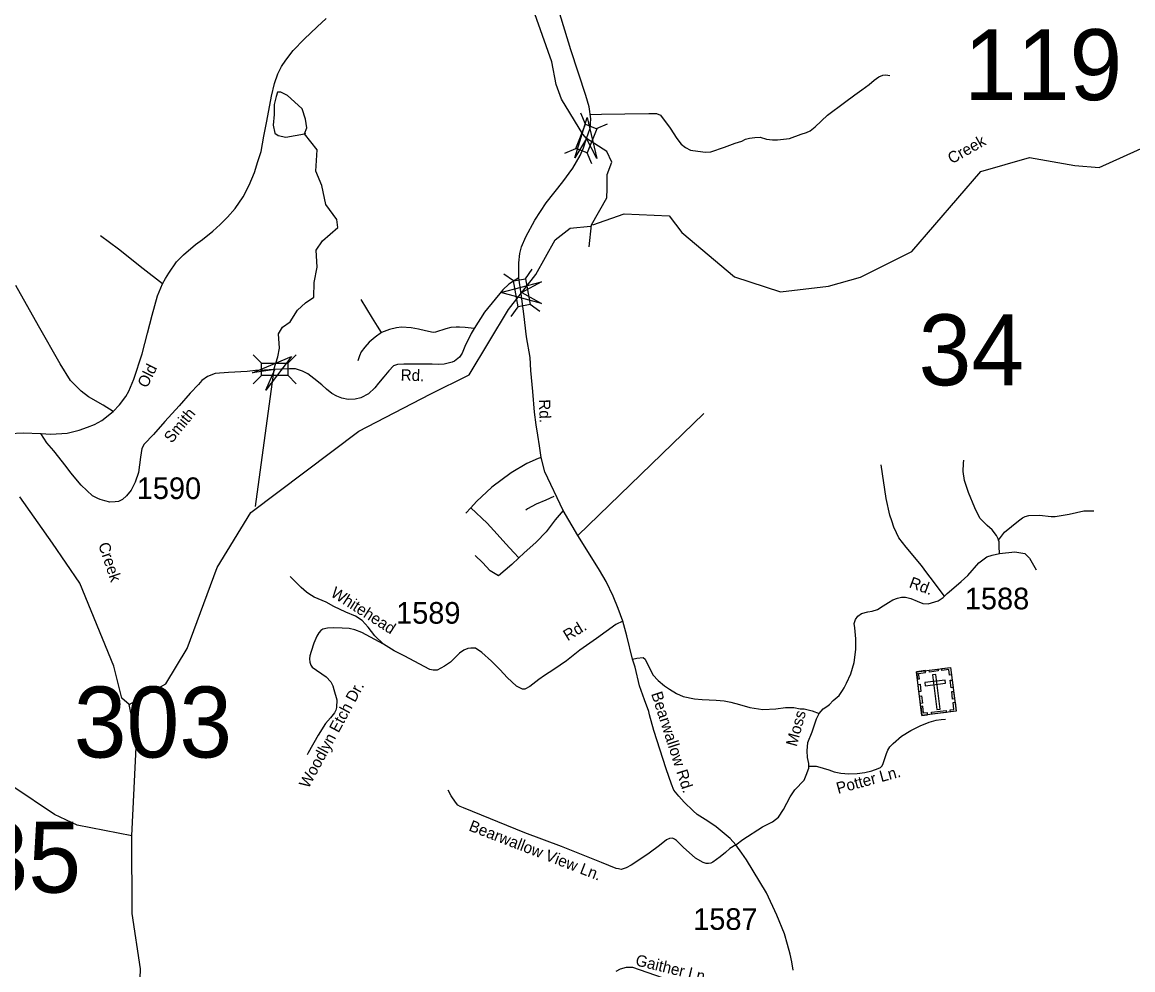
# Model space of a CAD drawing. Extents: x 884530 to 1028605, y 526725 to 653634.
# Drawn here: x 996441 to 1002858, y 619989 to 625467 of the extents above; entities that cross this region are included whole.
import ezdxf

# ---------------------------------------------------------------- set-up
doc = ezdxf.new("R2010")
doc.units = 0
for name, color, linetype in [('Exist Cultural Cemetery CELL', 7, 'Continuous'), ('Exist Hydrographic Creek Single Shore', 7, 'Continuous'), ('Exist Hydrographic Creek Single Shore Label', 7, 'Continuous'), ('Exist Hydrographic Pond Over 1500 Sq Ft', 7, 'Continuous'), ('Exist Road Non-System Type 51', 7, 'Continuous'), ('Exist Road Non-System Type 51 Label', 7, 'Continuous'), ('Exist Road Secondary Structure Standard Bridge Attributed CELL', 7, 'Continuous'), ('Exist Road Secondary Structure Standard Bridge CELL', 7, 'Continuous'), ('Exist Road Secondary Structure Standard Bridge Number Label', 7, 'Continuous'), ('Exist Road Secondary Type 41 Attributed', 7, 'Continuous'), ('Exist Road Secondary Type 51 Attributed', 7, 'Continuous'), ('Exist Road Secondary Type 51 Label', 7, 'Continuous'), ('Exist Road Secondary Type 51 Number Label', 7, 'Continuous')]:
    doc.layers.add(name, color=color, linetype=linetype)

msp = doc.modelspace()

# ---------------------------------------------------------------- linework, layer by layer
at = {"layer": 'Exist Cultural Cemetery CELL'}
for points in [[(1001608.1, 621712.3), (1001805.6, 621737), (1001837.2, 621484.3), (1001639.7, 621459.6)], [(1001613.5, 621669.3), (1001624.7, 621670.7), (1001620.7, 621702.6), (1001661, 621707.7), (1001659.6, 621718.7), (1001608.1, 621712.3)], [(1001681.6, 621721.4), (1001733, 621727.9), (1001734.4, 621716.6), (1001683, 621710.1)], [(1001811.1, 621694), (1001799.8, 621692.5), (1001795.8, 621724.5), (1001755.6, 621719.4), (1001754.2, 621730.5), (1001805.7, 621736.9)], [(1001657, 621649.8), (1001659.3, 621631.3), (1001776.2, 621645.9), (1001773.9, 621664.4)], [(1001719.9, 621696.7), (1001701.4, 621694.4), (1001726.5, 621493.2), (1001745.1, 621495.5)], [(1001808.8, 621620), (1001803.5, 621663), (1001814.8, 621664.4), (1001820.1, 621621.4)], [(1001622.6, 621595.7), (1001617.3, 621638.7), (1001628.6, 621640.1), (1001633.9, 621597.1)], [(1001817, 621554.6), (1001811.6, 621597.6), (1001822.9, 621599), (1001828.3, 621556)], [(1001631, 621529), (1001625.6, 621572), (1001636.9, 621573.4), (1001642.3, 621530.4)], [(1001804.4, 621480.2), (1001802.9, 621491.6), (1001824.8, 621494.3), (1001819.7, 621534.4), (1001830.8, 621535.8), (1001837.2, 621484.3)], [(1001672.5, 621463.8), (1001671.1, 621475.2), (1001649.2, 621472.4), (1001644.2, 621512.5), (1001633.2, 621511.1), (1001639.6, 621459.6)], [(1001695.3, 621478.1), (1001779.5, 621488.7), (1001780.9, 621477.3), (1001696.7, 621466.8)]]:
    msp.add_lwpolyline(points, close=True, dxfattribs=at)
at = {"layer": 'Exist Hydrographic Creek Single Shore'}
for points in [[(999701.5, 624795.1), (999680.8, 624819.5), (999557, 625022.3), (999526.9, 625106.5), (999502.3, 625237.8), (999382.6, 625575.1), (999363.8, 625676.4), (999363.5, 626542.1), (999422.3, 626978.9), (999212.4, 627247.7), (999061.3, 627457.7), (998959.5, 627757.7), (998925.3, 627988.5), (998893.9, 628187.3), (998893.9, 628291.9), (999003.2, 628588.2), (998832.8, 628978.9), (998804.1, 629120.7), (998779.8, 629137.5), (998637.7, 629632.7)], [(997894.2, 623458.7), (997917.9, 623531.7), (997928.6, 623583.1), (997922.2, 623664.5), (997945.8, 623703.1), (997988.6, 623735.2), (998031.4, 623801.6), (998078.5, 623844.5), (998125.6, 623876.6), (998127.7, 623962.3), (998144.9, 624050.1), (998140.6, 624148.7), (998177, 624202.7), (998264.8, 624279.8), (998258.3, 624326.9), (998196.2, 624412.6), (998172.7, 624521.9), (998138.4, 624605.5), (998144.9, 624729.7), (998072.1, 624821.9), (998080.6, 624826.1)], [(999717.9, 624169), (999730.7, 624295.8), (999819.1, 624451.6), (999821.5, 624503.9), (999821.5, 624586), (999848.5, 624657.7), (999819.8, 624719.3), (999701.5, 624795.1)], [(999739, 624294.9), (999919.1, 624358.7), (1000179.2, 624347.4), (1000253, 624250.6), (1000557.5, 623995.1), (1000823.2, 623907.8), (1001099.6, 623941.6), (1001284.8, 623993.7), (1001581.5, 624142), (1001980.5, 624603.3), (1002260.9, 624684.9), (1002522.3, 624637.8), (1002663.5, 624627.4), (1002944.5, 624754.6)], [(997059.7, 621522.9), (997270.5, 621642.4), (997394, 621846.7), (997568.1, 622315.7), (997762.2, 622633.5), (998386.6, 623103.4), (998797.5, 623317.5), (999024.6, 623429.4), (999250.6, 623806.2), (999409.2, 624008.4), (999521.4, 624208.5), (999607.7, 624276.1), (999724, 624287.4)], [(997894.2, 623458.7), (997787.1, 622667.4)], [(997074.5, 620763.5), (996759.6, 620825.6), (996628.3, 620887.3), (996387.5, 621049.6), (996094.7, 621185.7), (995875.1, 621311.2), (995707.8, 621457.7), (995634.6, 621656.5), (995498.7, 621949.4), (995564.7, 622247.7), (995528.3, 622409.2), (995447.9, 622502.8), (995141.3, 622630.3), (994779.7, 622885.2), (994401.7, 623148.3)], [(997059.7, 621522.9), (997016.1, 621560), (996971.2, 621744.7), (996774.9, 622224.8), (996616.1, 622454.7), (996428.2, 622723.6)], [(997074.5, 620763.5), (997101, 621314.3), (997059.7, 621522.9)], [(996750.1, 619289.9), (996786.4, 619381.1), (997078, 619621.4), (997114.5, 619712.6), (997123.8, 619994.6), (997076.1, 620313.9), (997074.5, 620763.5)]]:
    msp.add_lwpolyline(points, dxfattribs=at)
at = {"layer": 'Exist Hydrographic Pond Over 1500 Sq Ft'}
msp.add_lwpolyline([(998072.1, 624821.9), (998084.9, 624857), (998078.5, 624906.3), (998059.2, 624966.3), (998014.3, 625007), (997973.6, 625043.4), (997935, 625062.7), (997915.8, 625062.7), (997909.4, 625037), (997896.5, 624992), (997896.5, 624934.1), (997892.2, 624872), (997900.8, 624824.9), (997920.1, 624812), (997965, 624801.3)], close=True, dxfattribs=at)
at = {"layer": 'Exist Road Non-System Type 51'}
for p, q in [((999651.5, 622499.1), (1000379.2, 623205.7)), ((999033.8, 622660.5), (999004.6, 622628))]:
    msp.add_line(p, q, dxfattribs=at)
for points in [[(999722.1, 624934.1), (999788.9, 624934.8), (999922.8, 624936.3), (1000061.6, 624938.9), (1000106.4, 624938.9), (1000129.5, 624930.2), (1000184.4, 624853.6), (1000223.5, 624794.3), (1000249.5, 624762.5), (1000274.2, 624741.6), (1000303, 624727.8), (1000344.8, 624722.1), (1000389.6, 624714.8), (1000420.1, 624717.7), (1000498.1, 624743.8), (1000560.3, 624766.9), (1000600, 624779.8), (1000620.2, 624789.8), (1000642.9, 624796.1), (1000674.4, 624801.2), (1000704.8, 624801.5), (1000742.6, 624791.1), (1000777.1, 624787.1), (1000804.5, 624786.6), (1000874.6, 624794.9), (1000941.3, 624820), (1000972.2, 624829), (1000993.8, 624839.1), (1001023.2, 624862.9), (1001093.6, 624928.7), (1001191.9, 625002.5), (1001251.2, 625047.3), (1001291.7, 625076.2), (1001335, 625106.6), (1001364, 625131.1), (1001390, 625151.3), (1001413.1, 625160), (1001431.8, 625162.9), (1001453.6, 625158.6)], [(997252.7, 623954.8), (997139.8, 624041.8), (996997.7, 624154.7), (996893.4, 624232)], [(996966.4, 623216.3), (996908.7, 623252.3), (996823.4, 623300.8), (996782.5, 623333.4), (996720.3, 623395.6), (996660.8, 623491.5), (996535.5, 623712.3), (996404.6, 623943.9)], [(998517.2, 623672.8), (998495, 623709.5), (998466, 623755.3), (998399.5, 623864.6)], [(999052.2, 623696.8), (999001.5, 623701.9), (998967.2, 623704.8), (998948.1, 623704.8), (998917.7, 623701.4), (998889.5, 623693.5), (998829.7, 623675.7), (998815.5, 623673.7), (998770.8, 623682), (998731.1, 623692.7), (998688.3, 623700), (998631.8, 623703.1), (998603.6, 623700.3), (998563.6, 623690.1), (998517.2, 623672.8)], [(998517.2, 623672.8), (998481.2, 623646.1), (998446.6, 623616.8), (998420.6, 623588.7), (998400.3, 623561.6), (998389.7, 623539.1), (998381.3, 623509.8)], [(999440.1, 622950.8), (999421.5, 622944.5), (999357.5, 622915.4), (999265.6, 622862.8), (999154.2, 622779), (999066.4, 622696.6), (999033.8, 622660.5)], [(1002082.4, 622472), (1002080, 622480.5), (1002070.1, 622500.4), (1002045.1, 622532.3), (1002017.3, 622557.2), (1001994.3, 622580.1), (1001974.4, 622600.1), (1001944.5, 622659.9), (1001908.7, 622748.5), (1001885.1, 622817.2), (1001877, 622870.1), (1001879.9, 622917.8), (1001881.7, 622935.9)], [(1001769.7, 622150), (1001744.5, 622181.4), (1001706.3, 622233.1), (1001668.5, 622284.9), (1001636.6, 622325.7), (1001549, 622432.4), (1001506.4, 622487.2), (1001492.5, 622514.9), (1001477.5, 622547.6), (1001465.1, 622583.7), (1001454.8, 622617.9), (1001432.2, 622713.5), (1001403.2, 622908.4)], [(999513.4, 622725.2), (999466.1, 622704.5), (999410.9, 622680.1), (999361.7, 622653), (999350.9, 622647)], [(999033.8, 622660.5), (999127.7, 622570.7), (999185.8, 622507.3), (999235.6, 622451.2), (999282.3, 622400.6), (999310.4, 622370.6)], [(999566.3, 622643.8), (999520.2, 622589.4), (999468.6, 622520.2), (999410.5, 622461.2), (999339.5, 622397.5), (999310.4, 622370.6)], [(1002082.4, 622472), (1002117.1, 622518.4), (1002198.2, 622584.4), (1002220.7, 622601.2), (1002236.6, 622610.4), (1002257.5, 622614.5), (1002319.4, 622617), (1002386.3, 622610.4), (1002409.7, 622610.4), (1002489.9, 622623.7), (1002575.2, 622642.1), (1002633.3, 622643)], [(1002087, 622396.1), (1002086, 622435.7), (1002085, 622462.6), (1002082.4, 622472)], [(999194, 622266.9), (999145.9, 622295.9), (999100.8, 622344.2), (999058.1, 622384.6)], [(999310.4, 622370.6), (999269.3, 622333), (999194, 622266.9)], [(998528.7, 621871.6), (998404.4, 621939.9), (998363.2, 621954.8), (998330.1, 621962.4), (998289.4, 621965), (998238.6, 621965.8), (998204.5, 621963.3), (998178.2, 621958.1), (998166.3, 621951.4), (998154.2, 621937.5), (998144.2, 621918.3), (998125.6, 621878.4), (998111.2, 621829.1), (998103.5, 621804.5), (998101, 621787.6), (998103.5, 621768), (998108.7, 621751.1), (998116.2, 621739.2), (998196.9, 621682.3), (998224.1, 621654.3), (998236, 621630.5), (998242.3, 621609.2), (998258.5, 621549.8), (998257.1, 621505.7), (998252.9, 621489.6), (998245.2, 621475.2), (998222.2, 621446.4), (998194.4, 621413.3), (998151.1, 621345.4), (998093.5, 621244), (998087.3, 621232.5)], [(999967.1, 621785.7), (999992.4, 621790.3), (1000029, 621794.9), (1000040.7, 621784), (1000085.5, 621694.9), (1000116.4, 621661.9), (1000151.4, 621630.6), (1000180.9, 621611.6), (1000222, 621586.4), (1000259.4, 621569), (1000325, 621554.9), (1000370.9, 621551.4), (1000450.9, 621548.6), (1000496.8, 621545), (1000536.5, 621535.8), (1000584.7, 621522.2), (1000646.2, 621505.2), (1000720.7, 621493.5), (1000795.2, 621497.4), (1000851.4, 621505.2), (1000899.8, 621505.2), (1000936.6, 621498.5), (1000959.9, 621497.4), (1001005.6, 621485.6), (1001046.4, 621471.6)], [(1000984.1, 621166.9), (1001009.9, 621166.3), (1001028.6, 621165.9), (1001049.2, 621161.6), (1001068.7, 621155.5), (1001101.4, 621144.6), (1001133, 621134.4), (1001170.7, 621126.9), (1001217.1, 621121.9), (1001264.9, 621124.4), (1001310.2, 621130.6), (1001350.5, 621139.9), (1001386.9, 621153.5), (1001399.8, 621158.7), (1001409.3, 621168.7), (1001416.2, 621181), (1001434.6, 621240.2), (1001443.2, 621259), (1001453.8, 621277.8), (1001473.8, 621297.9), (1001522.5, 621340.5), (1001575.8, 621372.8), (1001628.6, 621399.7), (1001680.8, 621421.5), (1001721.8, 621433.2), (1001750.6, 621436.9), (1001776.3, 621437.3)], [(1000565.1, 620711.8), (1000530, 620690.1), (1000504.6, 620667.2), (1000474, 620641.8), (1000452.7, 620626.5), (1000431.6, 620611.3), (1000419.7, 620605.3), (1000407, 620603.6), (1000393.3, 620604.4), (1000376.4, 620608.7), (1000330.6, 620634.1), (1000261, 620697.8), (1000221.9, 620737.6), (1000210.8, 620745.3), (1000199, 620749.6), (1000182, 620748.7), (1000163.2, 620741.3), (1000123.4, 620708), (1000064, 620663.9), (1000009.8, 620627.4), (999958.8, 620593.4), (999930.8, 620578.1), (999913, 620572.2), (999901.1, 620568.8), (999886.7, 620572.2), (999873.9, 620575.6), (999789.1, 620610.4), (999556.5, 620702.9), (999346, 620780.9), (998991.3, 620925.2), (998972.6, 620932.9), (998959, 620941.4), (998945.5, 620959.2), (998920.3, 620995.4), (998901.8, 621027.5)], [(1000140, 619942.4), (999968.5, 620003.2), (999931.2, 620001.8), (999895.3, 619993.6), (999870.4, 619979.7)]]:
    msp.add_lwpolyline(points, dxfattribs=at)
at = {"layer": 'Exist Road Secondary Structure Standard Bridge Attributed CELL'}
for points in [[(999634.5, 624683.3), (999705.6, 624916.5), (999760.7, 624679), (999701.5, 624794.7)], [(999442.2, 623840.7), (999206.7, 623903.8), (999442.2, 623966.9), (999328.6, 623903.8)], [(997772.1, 623439.8), (997997.1, 623533.8), (997849.2, 623339.9), (997900.6, 623459.3)]]:
    msp.add_lwpolyline(points, close=True, dxfattribs=at)
at = {"layer": 'Exist Road Secondary Structure Standard Bridge CELL'}
for p, q in [((999696.3, 624877.3), (999669.3, 624940.8)), ((999760.3, 624851.5), (999823.8, 624878.4)), ((999575.9, 624710.4), (999639.4, 624737.3)), ((999731.8, 624647.4), (999704.8, 624710.9)), ((999348.4, 623983.2), (999387.9, 624039.7)), ((999280.4, 623971.2), (999223.9, 624010.7)), ((999432.4, 623795), (999375.8, 623834.6)), ((999266.8, 623765.8), (999306.3, 623822.3)), ((997775.4, 623544.1), (997824.2, 623495.4)), ((997975.3, 623495), (998024.1, 623543.8)), ((997775.4, 623376), (997824.2, 623424.8)), ((997975.3, 623426), (998024.1, 623377.3))]:
    msp.add_line(p, q, dxfattribs=at)
for points in [[(999639.4, 624737.3), (999696, 624877.5), (999761.4, 624851), (999704.8, 624710.9)], [(999306.3, 623822.3), (999280.1, 623971.1), (999349.6, 623983.4), (999375.8, 623834.6)], [(997824.2, 623495.4), (997975.3, 623495.4), (997975.3, 623424.8), (997824.2, 623424.8)]]:
    msp.add_lwpolyline(points, close=True, dxfattribs=at)
at = {"layer": 'Exist Road Secondary Type 41 Attributed'}
for points in [[(999310.1, 623989.5), (999252.4, 623951.9), (999218.1, 623920.1), (999112.4, 623790.3), (999052.2, 623696.8), (999035.3, 623668.2), (998998.3, 623591.4), (998984.1, 623554.6), (998968.2, 623531.2), (998938.2, 623506.9), (998924.7, 623501.9), (998878.7, 623490.2), (998846.1, 623487.7), (998809.4, 623490.2), (998761.7, 623490.2), (998695.6, 623489.6), (998645.5, 623489.6), (998609.2, 623488.5), (998587.4, 623481), (998560.3, 623451.1), (998530.6, 623416.6), (998499.1, 623381), (998477.9, 623352.8), (998441.2, 623319.4), (998398.1, 623296), (998365.1, 623288.6), (998323.8, 623285.7), (998288.8, 623292.7), (998259.4, 623304.3), (998230.5, 623320.1), (998200.2, 623345.9), (998172.1, 623369.9), (998127.2, 623407.4), (998092.2, 623434.5), (998060.7, 623449.6), (998021.1, 623463), (997985.2, 623464.1), (997938.1, 623460.9), (997894.2, 623458.7)], [(997894.2, 623458.7), (997841.8, 623456.1), (997789.7, 623453.7), (997741.1, 623448), (997633, 623442.7), (997555.9, 623435.8), (997511.6, 623419.1), (997478.4, 623395), (997459.4, 623373.1), (997412.5, 623322.9), (997348.2, 623249.3), (997265.4, 623158.2), (997199.9, 623084.1), (997145.5, 623026.9), (997132.1, 623003.4), (997124.6, 622953.3), (997112.4, 622863.8), (997094.1, 622807.7), (997071.5, 622761.7), (997044.7, 622728.3), (997020.5, 622707.4), (996997.9, 622695.7), (996977.6, 622693.9), (996947.5, 622692.9), (996919.3, 622699.8), (996891.2, 622708), (996878.3, 622712.8), (996847.6, 622729.4), (996781.6, 622791.4), (996722.6, 622861.6), (996696.2, 622898.5), (996623.1, 622989.5), (996582.7, 623034.8), (996549.7, 623088.8)], [(999910.7, 622004.8), (999871.4, 621985.6), (999760, 621904.1), (999662.8, 621836.7), (999586.2, 621775.9), (999513, 621725.5), (999458.1, 621691.2), (999427.1, 621667.8), (999374.4, 621627.6), (999344.7, 621611.7), (999332.6, 621610.9), (999297.9, 621629.4), (999243.2, 621679.5), (999201.9, 621722.4), (999153.6, 621774), (999096.1, 621824.2), (999061, 621847.6), (999033.7, 621847.7), (999015.3, 621845.8), (998992.2, 621837.5), (998967.1, 621820.2), (998916.6, 621767.4), (998881.7, 621743.9), (998838.2, 621720.5), (998814.8, 621721.3), (998796.4, 621725.5), (998648.4, 621804.3), (998590.3, 621833.4), (998528.7, 621871.6), (998479.3, 621920.3), (998440.2, 621969.2), (998406.4, 622008.2), (998367.2, 622034.1), (998312, 622056.7), (998242.2, 622088.5), (998197, 622114.3), (998129.1, 622142.8), (998096.7, 622162.1), (998083.4, 622172.9), (998053.3, 622198.9), (998012.3, 622239.8), (997988.9, 622262.4)]]:
    msp.add_lwpolyline(points, dxfattribs=at)
at = {"layer": 'Exist Road Secondary Type 51 Attributed'}
for points in [[(999701.5, 624795.1), (999722.1, 624853.3), (999725.8, 624908.6), (999716.5, 624977.2), (999697.7, 625042.9), (999611, 625306.5), (999533.2, 625559.4), (999525, 625772.7), (999529.1, 626006.5), (999537.3, 626182.9), (999478.8, 626347.6), (999428, 626517.2)], [(996549.7, 623088.8), (996606.9, 623085.1), (996701.6, 623091.3), (996739.6, 623100.5), (996771, 623108.8), (996818.6, 623125.1), (996859.2, 623141.9), (996901.9, 623164.4), (996966.4, 623216.3), (997003.1, 623254.8), (997039.9, 623304.1), (997058.3, 623333.4), (997086.7, 623403.9), (997133.7, 623550.2), (997164.9, 623668.8), (997192.1, 623774.2), (997222.6, 623885.9), (997252.7, 623954.8), (997268.5, 623984.9), (997287.8, 624016.7), (997332.9, 624081.1), (997372.6, 624123), (997442.9, 624182), (997483.8, 624209.9), (997543.1, 624258.4), (997584.5, 624297.7), (997626.7, 624339.5), (997671.5, 624389.7), (997718.3, 624458.3), (997752.5, 624524), (997783, 624598.2), (997803.1, 624661.6), (997822.4, 624720), (997836.9, 624807.3), (997854.5, 624894.9), (997882.1, 625039.6), (997898.8, 625113.2), (997918.9, 625169.2), (997939.8, 625210.2), (997963.6, 625247), (998007.5, 625303.9), (998069.8, 625369.1), (998145.8, 625439.3), (998198.1, 625487.9)], [(999310.1, 623989.5), (999310.1, 624076.5), (999316.8, 624130), (999326, 624168.5), (999350.6, 624225.4), (999403.3, 624321.6), (999468.9, 624422.8), (999565, 624544.9), (999623.1, 624622.6), (999664.3, 624695.3), (999685, 624740.6), (999701.5, 624795.1)], [(999323.4, 623896.7), (999310.1, 623989.5)], [(999910.7, 622004.8), (999884.3, 622077.6), (999855.9, 622148.7), (999816.2, 622234), (999776.9, 622299.2), (999723.4, 622386.8), (999651.5, 622499.1), (999566.3, 622643.8), (999461, 622868), (999440.1, 622950.8), (999430.6, 623018.1), (999420.4, 623079.8), (999409.9, 623140.1), (999401, 623213.1), (999391.2, 623332.3), (999380.8, 623452.8), (999375.7, 623528.2), (999354.1, 623649), (999340.4, 623781.5), (999323.4, 623896.7)], [(996043.4, 622946.4), (996115.2, 622994.2), (996170.3, 623030.7), (996229.6, 623063.2), (996304.3, 623084.9), (996368, 623088.7), (996445.9, 623093.5), (996549.7, 623088.8)], [(1000565.1, 620711.8), (1000604.4, 620743.1), (1000718.1, 620815.7), (1000775.6, 620844.5), (1000810.9, 620872), (1000839.6, 620916.4), (1000860, 620952.7), (1000877.5, 620989.7), (1000905, 621028.9), (1000959.9, 621085.2), (1000971, 621113.8), (1000986.2, 621154.5), (1000986, 621182.2), (1000978.2, 621216.2), (1000975.7, 621255.1), (1000981.3, 621303), (1001005.8, 621364), (1001030.3, 621439.2), (1001046.4, 621471.6), (1001068.4, 621497.2), (1001089.6, 621511.4), (1001105, 621523), (1001126.1, 621545.7), (1001162.1, 621574.1), (1001181.2, 621604.3), (1001189.8, 621620.2), (1001204.7, 621645.7), (1001228.6, 621700.8), (1001247.2, 621765.5), (1001257.3, 621841.7), (1001257.3, 621902), (1001251.3, 621966.2), (1001248.9, 621990.8), (1001255.5, 622014.7), (1001269.1, 622033.6), (1001291.3, 622049.3), (1001327.9, 622058.4), (1001352.7, 622062.3), (1001382.8, 622072.8), (1001415.5, 622092.4), (1001446.8, 622112), (1001471.7, 622127.7), (1001497.8, 622138.2), (1001521.4, 622143.4), (1001544.9, 622144.1), (1001576.2, 622136.2), (1001612.8, 622120.5), (1001644.2, 622106.8), (1001675.6, 622104.2), (1001733, 622122.2), (1001761.9, 622142.1), (1001785.4, 622165), (1001836.7, 622208.2), (1001865.8, 622234.7), (1001905, 622268.7), (1001969.4, 622341.1), (1002014.9, 622376.2), (1002045.6, 622387), (1002087, 622396.1), (1002175.5, 622406), (1002233.7, 622396.2), (1002262.1, 622368.6), (1002300.6, 622301.7)], [(1000565.1, 620711.8), (1000530.8, 620747.8), (1000450.8, 620815.6), (1000401.9, 620848.2), (1000340.8, 620887.9), (1000318.1, 620907.7), (1000266.8, 620957.7), (1000235.9, 620992.7), (1000207, 621026.8), (1000192.1, 621063.3), (1000162.7, 621151.7), (1000091.2, 621372.5), (1000065.1, 621463.2), (1000061.4, 621483.3), (1000036.1, 621549), (1000008.5, 621631.2), (999982.1, 621739.6), (999967.1, 621785.7), (999933.9, 621919.8), (999910.7, 622004.8)], [(1000895, 619987.5), (1000888.3, 620036), (1000879.1, 620080.4), (1000863.2, 620135.6), (1000846.1, 620196.6), (1000801.6, 620306.1), (1000742, 620434.1), (1000626.8, 620624.3), (1000598.5, 620663.1), (1000565.1, 620711.8)]]:
    msp.add_lwpolyline(points, dxfattribs=at)

# ---------------------------------------------------------------- texts
at = {"layer": 'Exist Hydrographic Creek Single Shore Label'}
for rotation, p in [(29.63618, (1001812, 624645.3)), (29.63618, (1001812, 624645.3)), (288.5565, (996879.5, 622447.8)), (288.5565, (996879.5, 622447.8))]:
    msp.add_text('Creek', height=65.62, rotation=rotation, dxfattribs=at).set_placement(p)
at = {"layer": 'Exist Road Non-System Type 51 Label'}
for s, height, rotation, p in [('Woodlyn Etch Dr.', 65.617, 61.61731, (998094.8, 621033.2)), ('Potter Ln.', 65.62, 15.26153, (1001155.1, 621006)), ('Bearwallow View Ln.', 65.617, 338.85997, (999016.9, 620795.8)), ('Gaither Ln.', 65.617, 346.19482, (999980.1, 620016.5))]:
    msp.add_text(s, height=height, rotation=rotation, dxfattribs=at).set_placement(p)
at = {"layer": 'Exist Road Secondary Structure Standard Bridge Number Label'}
for s, p in [('119', (1001882.4, 625016.1)), ('34', (1001620.4, 623368)), ('303', (996739, 621216.4)), ('35', (996171.4, 620435.4))]:
    msp.add_text(s, height=410.1, dxfattribs=at).set_placement(p)
at = {"layer": 'Exist Road Secondary Type 51 Label'}
for s, height, rotation, p in [('Old', 65.62, 63.44666, (997162.2, 623348.3)), ('Rd.', 65.62, 358.11117, (998627.2, 623395.8)), ('Rd.', 65.62, 272.05695, (999426.1, 623285.8)), ('Smith', 65.62, 50.88717, (997305.1, 623029.5)), ('Rd.', 65.62, 339.46018, (1001560.9, 622201.9)), ('Whitehead', 65.62, 327.45645, (998218.3, 622152.1)), ('Rd.', 65.62, 31.43787, (999592.5, 621887.7)), ('Bearwallow Rd.', 65.617, 287.93637, (1000074.1, 621585.3)), ('Moss', 65.62, 74.8864, (1000915.8, 621275.9))]:
    msp.add_text(s, height=height, rotation=rotation, dxfattribs=at).set_placement(p)
at = {"layer": 'Exist Road Secondary Type 51 Number Label'}
for s, p in [('1590', (997103.1, 622710.5)), ('1588', (1001887.7, 622073)), ('1589', (998601.6, 621990.1)), ('1587', (1000318.2, 620220.3))]:
    msp.add_text(s, height=125, dxfattribs=at).set_placement(p)

doc.saveas('drawing.dxf')
